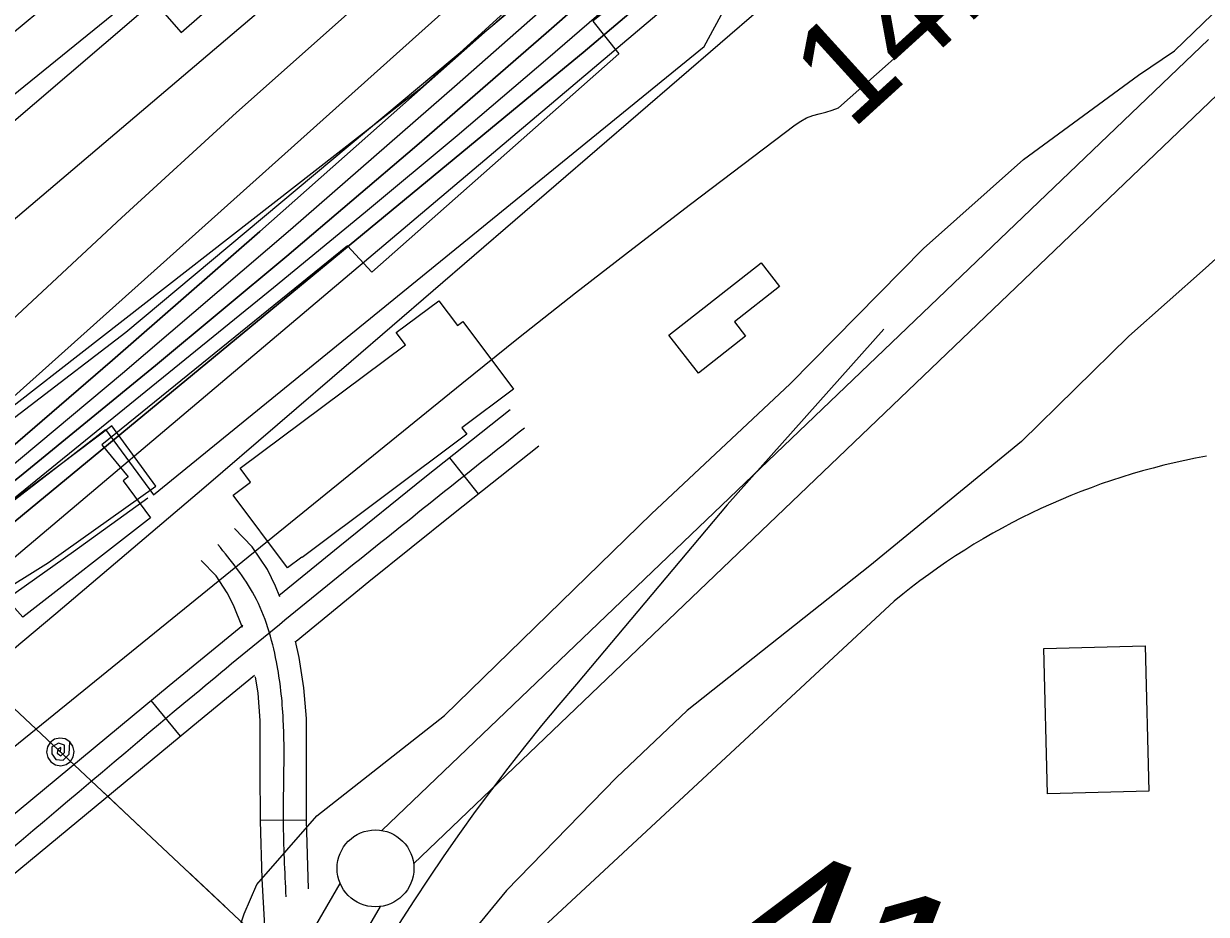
# Model space of a CAD drawing. Extents: x 3625074 to 3663148, y 511451 to 537151.
# Drawn here: x 3646060 to 3646829, y 521545 to 522124 of the extents above; entities that cross this region are included whole.
import ezdxf

# ---------------------------------------------------------------- set-up
doc = ezdxf.new("R2010")
doc.units = 0
for name, color, linetype in [('V-BLDG-OTLN', 7, 'Continuous'), ('V-CHAN-DOCK', 7, 'Continuous'), ('V-LEVE-TOET', 7, 'Continuous'), ('V-RAIL-TRAK', 7, 'Continuous'), ('V-RIVR-EDGE', 7, 'Continuous'), ('V-RIVR-RANG', 7, 'Continuous'), ('V-ROAD-CNTR', 7, 'Continuous'), ('V-RRAP-FSHR', 7, 'Continuous'), ('V-RRAP-RVMT', 7, 'Continuous'), ('V-SURV-IDEN', 7, 'Continuous'), ('V-SURV-LINE', 7, 'Continuous'), ('V-TOPO-DPTH', 7, 'Continuous'), ('V-TOPO-MAJR', 7, 'Continuous'), ('V-TOPO-MINR', 7, 'Continuous'), ('V-TOPO-WATR', 7, 'Continuous'), ('V-UTIL-LINE', 7, 'Continuous')]:
    doc.layers.add(name, color=color, linetype=linetype)

msp = doc.modelspace()

# ---------------------------------------------------------------- linework, layer by layer
at = {"layer": 'V-BLDG-OTLN'}
for points in [[(3646479.45, 521921.66), (3646539.39, 521968.68), (3646551.38, 521953.4), (3646521.98, 521930.34), (3646529.2, 521921.13), (3646498.66, 521897.17)], [(3646348.02, 521857.31), (3646240.9, 521777.31), (3646240.71, 521777.56), (3646231.28, 521770.52), (3646195.98, 521817.79), (3646207.31, 521826.25), (3646200.53, 521835.34), (3646307.99, 521915.58), (3646302.1, 521923.47), (3646329.81, 521944.16), (3646341.86, 521928.02), (3646345.42, 521930.68), (3646378.33, 521886.62), (3646344.82, 521861.59)], [(3646789.08, 521719.79), (3646791.56, 521625.38), (3646725.7, 521623.66), (3646723.22, 521718.06)]]:
    msp.add_lwpolyline(points, close=True, dxfattribs=at)
at = {"layer": 'V-CHAN-DOCK'}
msp.add_lwpolyline([(3647077.96, 522756.05), (3646494.93, 522231.96), (3646126.12, 521923.52), (3645752.62, 521637.55), (3645777.4, 521602.85), (3645987.62, 521763.73), (3646113.04, 521860.5), (3646144.11, 521817.9), (3646502.26, 522109.41), (3646582.43, 522257.46), (3646607.69, 522282.25), (3646709.59, 522172.98), (3646718.27, 522179.67), (3646642.33, 522262.11), (3646648.42, 522267.73), (3646654.37, 522261.27), (3646707.66, 522310.36), (3646678.61, 522341.89), (3646761.6, 522418.33), (3646806.4, 522369.7), (3646860.57, 522419.59), (3646817.55, 522466.3), (3646902.8, 522544.82)], dxfattribs=at)
at = {"layer": 'V-LEVE-TOET'}
for points in [[(3646068.19, 521247.24), (3646110.33, 521331.63), (3646149.74, 521417.57), (3646188.76, 521501.57), (3646203.21, 521545.53), (3646211.41, 521564.59), (3646250.38, 521609.29), (3646333.35, 521674.55), (3646468.16, 521805.52), (3646558.16, 521890.23), (3646645.05, 521978.06), (3646710.1, 522035.96), (3646784.89, 522090.73), (3646808.26, 522106.66), (3646838.99, 522136.27)], [(3646871.55, 522004.23), (3646828.31, 521965.37), (3646778.45, 521921.08), (3646708.7, 521852.68), (3646610.15, 521771.87), (3646491.34, 521677.85), (3646445.37, 521634.33), (3646373.67, 521560.87), (3646327.29, 521504.51), (3646261.76, 521379.29), (3646211.84, 521293.36), (3646161.53, 521202.76), (3646090.16, 521077.94), (3646089.71, 521077.37)]]:
    msp.add_lwpolyline(points, dxfattribs=at)
at = {"layer": 'V-RAIL-TRAK'}
for points in [[(3646619.14, 521925.61), (3646517.37, 521811.49), (3646419.22, 521694.95)], [(3646419.22, 521694.95), (3646407.81, 521681.52), (3646396.58, 521667.93), (3646385.53, 521654.21), (3646374.67, 521640.33), (3646363.98, 521626.31), (3646353.49, 521612.15), (3646343.19, 521597.86), (3646333.07, 521583.42), (3646323.15, 521568.86), (3646313.42, 521554.16), (3646303.89, 521539.33)]]:
    msp.add_lwpolyline(points, dxfattribs=at)
at = {"layer": 'V-RIVR-EDGE'}
msp.add_lwpolyline([(3644858.05, 520878.31), (3644968.08, 520945.88), (3645173.74, 521084.64), (3645302.43, 521176.18), (3645602.51, 521384.95), (3645755.9, 521510.64), (3645816.08, 521568.12), (3645852.76, 521592.64), (3645878.06, 521626.8), (3645935.2, 521672.28), (3645970.11, 521708.22), (3646075.93, 521773.99), (3646145.69, 521823.64), (3646116.97, 521862.74), (3645776.55, 521606.04), (3645750.23, 521642.72), (3646026.91, 521855.76), (3646319.23, 522083.16), (3646492.51, 522241.21), (3646750, 522464.5), (3646880.57, 522583.04)], dxfattribs=at)
at = {"layer": 'V-ROAD-CNTR'}
for p, q in [((3646355.55, 521818.59), (3646336.93, 521842.11)), ((3646161.83, 521661.06), (3646142.71, 521684.18)), ((3646213.74, 521606.49), (3646243.74, 521606.63))]:
    msp.add_line(p, q, dxfattribs=at)
for points in [[(3646376.13, 521873.14), (3646320.57, 521829.16), (3646265.33, 521784.68), (3646225.77, 521752.32)], [(3646394.75, 521849.62), (3646339.29, 521805.71), (3646284.24, 521761.38), (3646236.89, 521722.65)], [(3646226.31, 521751.77), (3646223.51, 521758.6), (3646218.22, 521769.35), (3646208.27, 521784.2), (3646196.86, 521796.04)], [(3646202.14, 521731.63), (3646196.14, 521746.27), (3646192.18, 521754.31), (3646184.83, 521765.29), (3646175.26, 521775.22)], [(3646391.74, 521531.54), (3646625.91, 521748.9)], [(3646202.23, 521733.05), (3646154.44, 521693.88), (3646032.61, 521593.13), (3645910.52, 521493.35), (3645812.98, 521421.98), (3645712.65, 521353.64), (3645559.67, 521247.79), (3645406.72, 521141.74), (3645302.19, 521066.22), (3645197.89, 520990.99), (3645080.09, 520911.17), (3644961.1, 520832.8), (3644862.35, 520768.83), (3644762.83, 520706.48), (3644752.66, 520700.73), (3644746.65, 520697.64)], [(3646244.97, 521561.76), (3646243.74, 521606.51), (3646243.58, 521639.14), (3646243.58, 521672.53), (3646242.04, 521692.46), (3646238.92, 521712.22), (3646236.5, 521722.89)], [(3646209.85, 521700.51), (3646173.5, 521670.72), (3646051.66, 521569.96), (3645928.88, 521469.61), (3645891.9, 521442.55)], [(3646217.66, 521518.24), (3646214.77, 521568.39), (3646213.74, 521606.03), (3646213.58, 521639.07), (3646213.58, 521671.36), (3646212.22, 521688.96), (3646210.54, 521699.59)]]:
    msp.add_lwpolyline(points, dxfattribs=at)
msp.add_arc((3646907.29, 521408.34), 441.76, 100.21594, 129.56357, dxfattribs=at)
for points in [[(3646385.44, 521861.38), (3646274.78, 521773.03), (3646163.97, 521682.3), (3645919.7, 521481.48), (3645721.14, 521341.27), (3645415.39, 521129.49), (3645206.49, 520978.7), (3644969.3, 520820.24), (3644770.51, 520693.59), (3644748.79, 520681.89)], [(3646230.48, 521556.6), (3646228.74, 521606.27), (3646228.58, 521671.94), (3646224.18, 521709.39), (3646209.83, 521752.43), (3646186.06, 521785.63)]]:
    msp.add_spline(points, degree=3, dxfattribs=at)
at = {"layer": 'V-RRAP-FSHR'}
msp.add_lwpolyline([(3645999.02, 521651.09), (3645968.08, 521693.34), (3646092.2, 521781.22), (3646140.44, 521816.06)], dxfattribs=at)
at = {"layer": 'V-RRAP-RVMT'}
for points in [[(3645778.05, 521811.6), (3645744.79, 521871.76), (3645794.83, 521909.61), (3645784.52, 521924.5), (3645875.64, 521988.83), (3645932.32, 521920.66), (3645899.45, 521970.94), (3645981.84, 522038.03), (3645990.85, 522027.65), (3646137.64, 522146.74), (3646162.19, 522118.42), (3646315.69, 522252.57), (3646307.62, 522263.78), (3646450.76, 522377.01)], [(3646566.5, 522236.25), (3646429.97, 522125.78), (3646446.91, 522104.74), (3646286.28, 521962.68), (3646270.34, 521979.94), (3646110.48, 521850.51), (3646127.66, 521829.57), (3646124.49, 521827.12), (3646142.29, 521802.96), (3646059.24, 521738.5), (3646048.7, 521750.21)]]:
    msp.add_lwpolyline(points, dxfattribs=at)
at = {"layer": 'V-SURV-LINE'}
for points in [[(3646292.62, 521599.83), (3646830.24, 522114.03)], [(3646850.97, 522092.34), (3646313.35, 521578.13)], [(3646222.82, 521491.76), (3646265.55, 521565.42)], [(3646291.5, 521550.37), (3646248.77, 521476.71)]]:
    msp.add_lwpolyline(points, dxfattribs=at)
msp.add_circle((3646288.55, 521575.17), 25, dxfattribs=at)
at = {"layer": 'V-TOPO-DPTH'}
for points in [[(3647339.69, 522951.38), (3646608.99, 522302.38), (3646587.77, 522283.57), (3646566.54, 522264.78), (3646545.27, 522246.03), (3646523.98, 522227.3), (3646399.52, 522118), (3646315.54, 522045.16), (3646230.97, 521973.04), (3646145.5, 521901.98), (3646059.44, 521831.62), (3645668.58, 521516.15), (3645651.98, 521502.97), (3645635.25, 521489.97), (3645618.3, 521477.23), (3645601.23, 521464.68), (3644764.22, 520859.54)], [(3644764.22, 520859.54), (3645601.23, 521464.68), (3645618.3, 521477.23), (3645635.25, 521489.97), (3645651.98, 521502.97), (3645668.58, 521516.15), (3646059.44, 521831.62), (3646145.5, 521901.98), (3646230.97, 521973.04), (3646315.54, 522045.16), (3646399.52, 522118), (3646523.98, 522227.3), (3646545.27, 522246.03), (3646566.54, 522264.78), (3646587.77, 522283.57), (3646608.99, 522302.38), (3647339.69, 522951.38)], [(3644821.88, 520934.86), (3644923.65, 521001.72), (3645024.72, 521069.6), (3645124.75, 521139.02), (3645224.07, 521209.46), (3645603.76, 521483.12), (3645615.44, 521491.69), (3645627.02, 521500.38), (3645638.45, 521509.28), (3645649.78, 521518.3), (3645825.06, 521660.24), (3645923.42, 521740.98), (3646021.04, 521822.58), (3646117.58, 521905.46), (3646213.39, 521989.2), (3646494.37, 522238.11), (3646521.05, 522261.73), (3646547.73, 522285.35), (3646574.43, 522308.96), (3646601.13, 522332.56), (3646763.98, 522476.42)], [(3646763.98, 522476.42), (3646601.13, 522332.56), (3646574.43, 522308.96), (3646547.73, 522285.35), (3646521.05, 522261.73), (3646494.37, 522238.11), (3646213.39, 521989.2), (3646117.58, 521905.46), (3646021.04, 521822.58), (3645923.42, 521740.98), (3645825.06, 521660.24), (3645649.78, 521518.3), (3645638.45, 521509.28), (3645627.02, 521500.38), (3645615.44, 521491.69), (3645603.76, 521483.12), (3645224.07, 521209.46), (3645124.75, 521139.02), (3645024.72, 521069.6), (3644923.65, 521001.72), (3644821.88, 520934.86)], [(3646832.59, 522462.93), (3646750.1, 522390.1), (3646648.05, 522300.13), (3646616.52, 522272.37), (3646584.95, 522244.64), (3646553.33, 522216.97), (3646521.68, 522189.33), (3646520.78, 522188.54), (3646488.55, 522160.67), (3646456.16, 522132.98), (3646423.55, 522105.56), (3646390.78, 522078.32), (3645704.73, 521512.61), (3645678.17, 521490.91), (3645651.48, 521469.39), (3645624.6, 521448.11), (3644681.81, 520765.81)], [(3646832.59, 522462.93), (3646750.1, 522390.1), (3646648.05, 522300.13), (3646616.52, 522272.37), (3646584.95, 522244.64), (3646553.33, 522216.97), (3646521.68, 522189.33), (3646520.78, 522188.54), (3646488.55, 522160.67), (3646456.16, 522132.98), (3646423.55, 522105.56), (3646390.78, 522078.32), (3645704.73, 521512.61), (3645678.17, 521490.91), (3645651.48, 521469.39), (3645624.6, 521448.11)], [(3645624.6, 521448.11), (3645645.29, 521375.62), (3645667.16, 521395.52), (3645692.26, 521417.83), (3645717.74, 521439.71), (3645743.47, 521461.29), (3645886.55, 521579.19), (3645983.74, 521659.83), (3646080.56, 521740.9), (3646176.84, 521822.63), (3646272.75, 521904.78), (3646592.71, 522180.72), (3646606.83, 522192.98), (3646620.91, 522205.29), (3646634.9, 522217.7), (3646648.84, 522230.16), (3646893.45, 522450.21)], [(3645306.01, 521288.27), (3645384.77, 521343.08), (3645463.06, 521398.58), (3645606.32, 521501.53), (3645612.59, 521506.12), (3645618.8, 521510.79), (3645624.93, 521515.56), (3645631, 521520.4), (3645722.15, 521594.45), (3645773.45, 521636.73), (3645824.34, 521679.49), (3645874.61, 521722.98), (3645924.47, 521766.94), (3646511.67, 522292.19)], [(3646511.67, 522292.19), (3645924.47, 521766.94), (3645874.61, 521722.98), (3645824.34, 521679.49), (3645773.45, 521636.73), (3645722.15, 521594.45), (3645631, 521520.4), (3645624.93, 521515.56), (3645618.8, 521510.79), (3645612.59, 521506.12), (3645606.32, 521501.53), (3645463.06, 521398.58), (3645384.77, 521343.08), (3645306.01, 521288.27)], [(3644596.26, 520846.15), (3645548.55, 521477.78), (3645559.03, 521484.82), (3645569.45, 521491.92), (3645579.8, 521499.14), (3645590.1, 521506.44), (3645608.9, 521519.92), (3645611.43, 521521.82), (3645612.25, 521522.47), (3645624.61, 521532.52), (3645631.56, 521538.26), (3645638.44, 521544.08), (3645645.23, 521550.01), (3645651.95, 521556.03), (3645672.51, 521574.75), (3645689.42, 521590.23), (3645706.28, 521605.77), (3645723.05, 521621.39), (3645739.77, 521637.08), (3646049.11, 521928.91), (3646123.37, 521998.03), (3646198.23, 522066.46), (3646274.01, 522133.88)], [(3646274.01, 522133.88), (3646198.23, 522066.46), (3646123.37, 521998.03), (3646049.11, 521928.91), (3645739.77, 521637.08), (3645723.05, 521621.39), (3645706.28, 521605.77), (3645689.42, 521590.23), (3645672.51, 521574.75), (3645651.95, 521556.03), (3645645.23, 521550.01), (3645638.44, 521544.08), (3645631.56, 521538.26), (3645624.61, 521532.52), (3645612.25, 521522.47), (3645611.43, 521521.82), (3645608.9, 521519.92), (3645590.1, 521506.44), (3645579.8, 521499.14), (3645569.45, 521491.92), (3645559.03, 521484.82), (3645548.55, 521477.78), (3644596.26, 520846.15)]]:
    msp.add_lwpolyline(points, dxfattribs=at)
at = {"layer": 'V-TOPO-MAJR'}
msp.add_lwpolyline([(3644883.64, 521091.89), (3644988.39, 521166.06), (3645092.61, 521240.97), (3645196.48, 521316.37), (3645543.06, 521569.85), (3645552.21, 521576.68), (3645561.28, 521583.63), (3645570.22, 521590.74), (3645579.06, 521597.98), (3645684.26, 521685.66), (3645745.56, 521736.9), (3645806.78, 521788.25), (3645867.85, 521839.76), (3645928.84, 521891.39), (3646425.63, 522313.09), (3646452.95, 522336.12), (3646480.36, 522359.04), (3646507.92, 522381.79), (3646535.59, 522404.41), (3647111.04, 522871.97)], dxfattribs=at)
at = {"layer": 'V-TOPO-MINR'}
for points in [[(3644582.77, 520968.63), (3645480.34, 521651.95), (3645487.89, 521657.76), (3645495.4, 521663.62), (3645502.85, 521669.55), (3645510.27, 521675.52), (3645917.36, 522007.03), (3646001.6, 522076.11), (3646085.53, 522145.57), (3646169, 522215.58), (3646252.15, 522285.98), (3646390.26, 522403.7), (3646404.11, 522415.52), (3646417.96, 522427.36), (3646431.78, 522439.21), (3646445.6, 522451.07), (3647117.87, 523028.96)], [(3645604.42, 521398.93), (3645610.57, 521404.14), (3645624.48, 521415.79), (3645638.43, 521427.38), (3645652.4, 521438.96), (3645666.34, 521450.57), (3645680.25, 521462.22), (3645694.13, 521473.91), (3646565.2, 522209.52), (3646570.07, 522213.65), (3646574.92, 522217.79), (3646579.76, 522221.95), (3646584.58, 522226.12), (3646589.4, 522230.31), (3646594.21, 522234.5), (3646599.01, 522238.71), (3646603.81, 522242.91), (3646617.18, 522254.65), (3646628.65, 522264.73), (3646640.12, 522274.82), (3646651.59, 522284.92), (3646663.05, 522295.03), (3647444.8, 522984.97)], [(3644764.22, 520859.54), (3645601.23, 521464.68), (3645618.3, 521477.23), (3645635.25, 521489.97), (3645651.98, 521502.97), (3645668.58, 521516.15), (3646059.44, 521831.62), (3646145.5, 521901.98), (3646230.97, 521973.04), (3646315.54, 522045.16), (3646399.52, 522118), (3646523.98, 522227.3), (3646545.27, 522246.03), (3646566.54, 522264.78), (3646587.77, 522283.57), (3646608.99, 522302.38), (3647339.69, 522951.38)], [(3644678.32, 520789.42), (3645620.56, 521466.43), (3645641.32, 521482.27), (3645661.86, 521498.4), (3645682.26, 521514.72), (3646222.14, 521952.8), (3646282.05, 522001.97), (3646341.58, 522051.57), (3646400.56, 522101.84), (3646459.17, 522152.54), (3646522.84, 522208.25), (3646549.31, 522231.46), (3646575.75, 522254.7), (3646602.15, 522277.98), (3646628.52, 522301.3), (3647118.2, 522735.2)], [(3644876.76, 520952.56), (3644938.09, 520995.06), (3644998.95, 521038.24), (3645602.49, 521473.9), (3645616.87, 521484.46), (3645631.13, 521495.18), (3645645.21, 521506.13), (3645659.18, 521517.23), (3645902.45, 521713.92), (3646013.64, 521804.99), (3646124.02, 521897.01), (3646233.21, 521990.45), (3646341.61, 522084.82), (3646525.1, 522246.66), (3646541.15, 522260.82), (3646557.2, 522274.99), (3646573.23, 522289.18), (3646589.26, 522303.37), (3647057.44, 522718.1)], [(3644821.88, 520934.86), (3644923.65, 521001.72), (3645024.72, 521069.6), (3645124.75, 521139.02), (3645224.07, 521209.46), (3645603.76, 521483.12), (3645615.44, 521491.69), (3645627.02, 521500.38), (3645638.45, 521509.28), (3645649.78, 521518.3), (3645825.06, 521660.24), (3645923.42, 521740.98), (3646021.04, 521822.58), (3646117.58, 521905.46), (3646213.39, 521989.2), (3646494.37, 522238.11), (3646521.05, 522261.73), (3646547.73, 522285.35), (3646574.43, 522308.96), (3646601.13, 522332.56), (3646763.98, 522476.42)], [(3645645.29, 521375.62), (3645667.16, 521395.52), (3645692.26, 521417.83), (3645717.74, 521439.71), (3645743.47, 521461.29), (3645886.55, 521579.19), (3645983.74, 521659.83), (3646080.56, 521740.9), (3646176.84, 521822.63), (3646272.75, 521904.78), (3646592.71, 522180.72), (3646606.83, 522192.98), (3646620.91, 522205.29), (3646634.9, 522217.7), (3646648.84, 522230.16), (3646893.45, 522450.21)], [(3645691.57, 521353.54), (3645693.99, 521356.88), (3645703.9, 521367.23), (3645711.78, 521375.17), (3645719.86, 521382.9), (3645728.22, 521390.31), (3645736.78, 521397.52), (3646344.81, 521890.45), (3646381.61, 521919.99), (3646418.6, 521949.28), (3646455.88, 521978.2), (3646493.35, 522006.88), (3646561.57, 522058.56), (3646565.2, 522060.95), (3646568.98, 522063), (3646573, 522064.54), (3646577.18, 522065.74), (3646581.43, 522066.8), (3646585.63, 522068.03), (3646589.75, 522069.51), (3646656.32, 522128.43), (3646929.92, 522411.85)], [(3644563.64, 520923.23), (3645053.71, 521268.88), (3645134.2, 521326.25), (3645214.31, 521384.14), (3645293.84, 521442.82), (3645372.99, 521502.03), (3645471.63, 521576.57), (3645501.04, 521599.07), (3645530.28, 521621.79), (3645559.25, 521644.84), (3645588.05, 521668.12), (3645627.24, 521700.18), (3645675.37, 521739.82), (3645723.33, 521779.66), (3645771.02, 521819.82), (3645818.54, 521860.18), (3646429.12, 522382.35)], [(3645306.01, 521288.27), (3645384.77, 521343.08), (3645463.06, 521398.58), (3645606.32, 521501.53), (3645612.59, 521506.12), (3645618.8, 521510.79), (3645624.93, 521515.56), (3645631, 521520.4), (3645722.15, 521594.45), (3645773.45, 521636.73), (3645824.34, 521679.49), (3645874.61, 521722.98), (3645924.47, 521766.94), (3646511.67, 522292.19)], [(3644596.26, 520846.15), (3645548.55, 521477.78), (3645559.03, 521484.82), (3645569.45, 521491.92), (3645579.8, 521499.14), (3645590.1, 521506.44), (3645608.9, 521519.92), (3645611.43, 521521.82), (3645612.25, 521522.47), (3645624.61, 521532.52), (3645631.56, 521538.26), (3645638.44, 521544.08), (3645645.23, 521550.01), (3645651.95, 521556.03), (3645672.51, 521574.75), (3645689.42, 521590.23), (3645706.28, 521605.77), (3645723.05, 521621.39), (3645739.77, 521637.08), (3646049.11, 521928.91), (3646123.37, 521998.03), (3646198.23, 522066.46), (3646274.01, 522133.88)]]:
    msp.add_lwpolyline(points, dxfattribs=at)
at = {"layer": 'V-TOPO-WATR'}
msp.add_lwpolyline([(3644681.81, 520765.81), (3645624.6, 521448.11), (3645651.48, 521469.39), (3645678.17, 521490.91), (3645704.73, 521512.61), (3646390.78, 522078.32), (3646423.55, 522105.56), (3646456.16, 522132.98), (3646488.55, 522160.67), (3646520.78, 522188.54), (3646521.68, 522189.33), (3646553.33, 522216.97), (3646584.95, 522244.64), (3646616.52, 522272.37), (3646648.05, 522300.13), (3646750.1, 522390.1), (3646832.59, 522462.93)], dxfattribs=at)
at = {"layer": 'V-UTIL-LINE'}
for points in [[(3646463.54, 521294.44), (3643690.19, 523896.23), (3642430.86, 525039.63), (3641157.78, 526208.74), (3640560.05, 526745.15), (3640328.95, 527487.85), (3640092.68, 528208.01), (3639626.15, 529640.19), (3639138.74, 531125.19), (3638954.79, 531677.02)], [(3646083.58, 521650.9), (3646084, 521653.75), (3646081.92, 521652.71), (3646081.58, 521649.98), (3646083.93, 521648.23), (3646086.36, 521650.59), (3646086.33, 521655.28), (3646082.28, 521656.64), (3646078.13, 521654.1), (3646078.05, 521649.53), (3646080.57, 521645.83), (3646085.38, 521645.53), (3646089.38, 521649.32), (3646089.73, 521657.46), (3646086.75, 521659.32), (3646083.29, 521659.9), (3646079.87, 521659.1), (3646077.01, 521657.06), (3646075.15, 521654.08), (3646074.58, 521650.61), (3646075.37, 521647.19), (3646077.42, 521644.34), (3646080.4, 521642.48), (3646083.86, 521641.91), (3646087.28, 521642.7), (3646090.14, 521644.74), (3646092, 521647.72), (3646092.57, 521651.19), (3646091.78, 521654.61), (3646089.73, 521657.46)], [(3646136.81, 521600.95), (3646112.02, 521624.22)], [(3646190.78, 521550.32), (3646165.99, 521573.59)]]:
    msp.add_lwpolyline(points, dxfattribs=at)

# ---------------------------------------------------------------- texts
at = {"layer": 'V-RIVR-RANG'}
msp.add_text('14.7', height=67, rotation=42.27833, dxfattribs=at).set_placement((3646597.97, 522054.3))
at = {"layer": 'V-SURV-IDEN'}
msp.add_text('416+14.2', height=100, rotation=338.98673, dxfattribs=at).set_placement((3646508.62, 521502.94))

doc.saveas('drawing.dxf')
